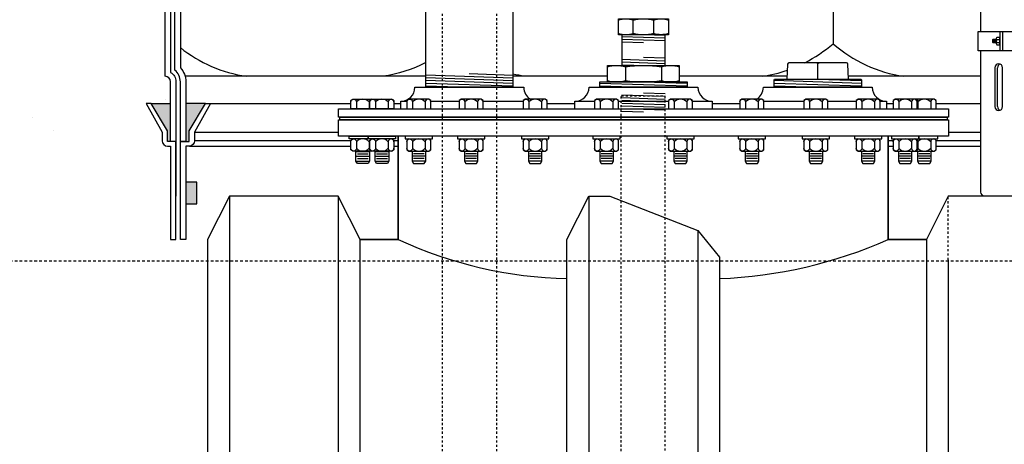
# Model space of a CAD drawing. Extents: x -285 to 5863, y 308 to 3178.
# Tile 415 of 622: x 1842 to 1888, y 906 to 926. Entities that reach past the tile are written whole.
import ezdxf

# ---------------------------------------------------------------- set-up
doc = ezdxf.new("R2010")
doc.units = 0
doc.header["$MEASUREMENT"] = 0
doc.header["$PDSIZE"] = 1
doc.linetypes.add('HIDDEN3', pattern=[0.1875, 0.125, -0.0625])
doc.linetypes.add('HIDDEN5', pattern=[0.05, 0.025, -0.025])
doc.layers.get('DEFPOINTS').update_dxf_attribs({"linetype": 'CONTINUOUS'})
for name, color, linetype in [('DIM', 3, 'CONTINUOUS'), ('FRP-COLLAR', 1, 'CONTINUOUS'), ('FRP-SUMP', 2, 'CONTINUOUS'), ('GALV-2-PIPE', 3, 'CONTINUOUS'), ('GALV-2-VALVE', 3, 'CONTINUOUS'), ('GALV-4-PIPE', 4, 'CONTINUOUS'), ('PEAGRAVEL-HATCH', 3, 'CONTINUOUS'), ('PROBE', 2, 'CONTINUOUS'), ('SUB-PUMP', 4, 'CONTINUOUS'), ('TANK-BUNG-OPENING-4', 3, 'CONTINUOUS'), ('TANK-MANWAY', 5, 'CONTINUOUS'), ('TANK-MANWAY-BOLT', 7, 'CONTINUOUS'), ('TANK-UST', 5, 'CONTINUOUS'), ('TANK-UST-RIB', 7, 'CONTINUOUS')]:
    doc.layers.add(name, color=color, linetype=linetype)
doc.styles.add('SIMPLEX', font='simplex')
doc.dimstyles.new('DIM64', dxfattribs={"dimscale": 64, "dimtxt": 0.09375, "dimasz": 0.09375, "dimexe": 0.0625, "dimexo": 0.0625, "dimgap": 0.046875, "dimtad": 1, "dimdec": 4, "dimzin": 3, "dimdsep": 46, "dimlunit": 4, "dimtxsty": 'SIMPLEX', "dimcen": 0, "dimclrd": 256, "dimclre": 256, "dimclrt": 256, "dimadec": 0, "dimazin": 0, "dimtfac": 1, "dimtdec": 4, "dimtmove": 0, "dimatfit": 3, "dimfxl": 1, "dimfrac": 2, "dimtolj": 1, "dimtzin": 0, "dimarcsym": 0})

# ---------------------------------------------------------------- blocks, each defined once
blk = doc.blocks.new('*D13')
at = {"layer": 'DEFPOINTS', "color": 0, "transparency": 16777216}
for p in [(1368.547, 978.296), (2031.773, 978.015), (1368.547, 700.523)]:
    blk.add_point(p, dxfattribs=at)
at = {"layer": 'DIM', "lineweight": -2, "transparency": 16777216}
for p, q in [((1368.547, 974.296), (1368.547, 696.523)), ((2031.773, 974.015), (2031.773, 696.523)), ((2025.773, 700.523), (1374.547, 700.523))]:
    blk.add_line(p, q, dxfattribs=at)
at = {"layer": 'DIM', "transparency": 16777216}
for points in [[(1374.547, 701.523), (1374.547, 699.523), (1368.547, 700.523)], [(2025.773, 701.523), (2025.773, 699.523), (2031.773, 700.523)]]:
    blk.add_solid(points, dxfattribs=at)
at = {"layer": 'DIM', "transparency": 16777216, "insert": (1700.16, 708.095), "char_height": 6, "attachment_point": 5, "style": 'SIMPLEX'}
blk.add_mtext('\\A1;55\'-3 1/4" (F.V. TANK SLAB)', dxfattribs=at)

msp = doc.modelspace()

# ---------------------------------------------------------------- hatches: boundary and pattern name
at = {"layer": 'FRP-COLLAR'}
msp.add_hatch(color=256, dxfattribs=at).paths.add_polyline_path([(1850.62181, 918.16645), (1850.12181, 918.16645), (1850.12181, 917.16645), (1850.62181, 917.16645)])
at = {"layer": 'FRP-SUMP'}
for points in [[(1849.42181, 921.77324), (1848.53836, 921.77324), (1849.28836, 920.52324), (1849.28836, 920.02324), (1849.42181, 920.02324)], [(1851.02181, 921.77324), (1850.12181, 921.77324), (1850.12181, 920.02324), (1850.27181, 920.02324), (1850.27181, 920.52324)]]:
    msp.add_hatch(color=256, dxfattribs=at).paths.add_polyline_path(points)
at = {"layer": 'PEAGRAVEL-HATCH'}
h = msp.add_hatch(dxfattribs=at)
h.set_pattern_fill('AR-SAND', color=256, scale=7.5, style=0)
h.set_pattern_definition([(37.5, (734.134, -79.281), (-0.47245, 14.45118), [0, -11.4, 0, -12.75, 0, -12.1875]), (7.5, (734.134, -79.28), (13.27333, 21.1661), [0, -6.15, 0, -10.275, 0, -3.9375]), (327.5, (724.909, -79.281), (23.35606, 0.04244), [0, -3.75, 0, -13.5, 0, -17.625]), (317.5, (724.91, -79.28), (22.54595, 6.58257), [0, -1.875, 0, -8.85, 0, -10.125])])
h.paths.add_polyline_path([(1849.76804, 958.74463), (1854.87546, 961.19654), (1854.87856, 969.98346), (1848.79982, 969.98346), (1849.53463, 978.01584), (1838.12305, 978.01584), (1838.12305, 967.21283), (1837.16043, 966.93923), (1837.10198, 965.17741), (1836.79033, 965.17741), (1836.79033, 963.30442), (1832.4233, 961.9639), (1832.36585, 960.77417), (1832.12534, 960.77417), (1832.12534, 935.26579), (1847.17617, 935.26579), (1847.23805, 935.66298), (1848.17399, 935.68083), (1848.55306, 937.00876), (1849.17181, 937.00876)])
h.paths.add_polyline_path([(1849.17181, 932.52208), (1848.55306, 932.52208), (1848.17399, 933.85075), (1847.17617, 933.8686), (1847.17617, 934.26579), (1832.12545, 934.26413), (1832.12669, 923.08616), (1832.80775, 923.03787), (1832.44993, 917.66428), (1833.14574, 915.87407), (1833.14574, 915.52327), (1834.62181, 915.52328), (1835.62181, 917.52328), (1840.62181, 917.52328), (1841.62181, 915.52328), (1841.62181, 914.52328), (1851.12181, 914.52328), (1851.12181, 915.52328), (1849.42181, 915.52328)])

# ---------------------------------------------------------------- linework, layer by layer
at = {"layer": 'FRP-COLLAR', "color": 7, "linetype": 'Continuous'}
for p, q in [((1851.2726, 921.77328), (1857.6973, 921.77328)), ((1859.67565, 921.77328), (1859.98687, 921.77328)), ((1866.71117, 921.77328), (1867.98687, 921.77328)), ((1874.28527, 921.77328), (1875.56094, 921.77328)), ((1882.28527, 921.77328), (1882.59649, 921.77328)), ((1884.57484, 921.77328), (1886.62529, 921.77328)), ((1850.53607, 920.45804), (1857.13607, 920.45804)), ((1885.13607, 920.45804), (1886.62529, 920.45804)), ((1857.6973, 920.05969), (1850.53607, 920.05969)), ((1859.88607, 920.05969), (1859.67565, 920.05969)), ((1882.59649, 920.05969), (1882.38607, 920.05969)), ((1886.62529, 920.05969), (1884.57484, 920.05969)), ((1850.28607, 919.80969), (1857.6973, 919.80969)), ((1859.67565, 919.80969), (1859.88607, 919.80969)), ((1882.38607, 919.80969), (1882.59649, 919.80969)), ((1884.57484, 919.80969), (1886.62529, 919.80969))]:
    msp.add_line(p, q, dxfattribs=at)
at = {"layer": 'FRP-COLLAR'}
for points in [[(1849.67181, 915.52328), (1849.67181, 920.02328), (1849.67181, 917.52328), (1849.67181, 920.02328), (1849.67181, 917.52328), (1849.67181, 920.02328), (1849.42181, 920.02328), (1849.28836, 920.02328), (1849.28836, 920.52328), (1848.53836, 921.77328), (1848.30183, 921.77328), (1849.03836, 920.45804), (1849.03836, 920.05969, 0.41421356), (1849.28836, 919.80969), (1849.42181, 919.80969), (1849.42181, 915.52328)], [(1849.87181, 915.52328), (1849.87181, 920.02328), (1850.12181, 920.02328), (1850.27181, 920.02328), (1850.27181, 920.52328), (1851.02181, 921.77328), (1851.25834, 921.77328), (1850.52181, 920.45804), (1850.52181, 920.05969, -0.41421356), (1850.27181, 919.80969), (1850.12181, 919.80969), (1850.12181, 915.52328)]]:
    msp.add_lwpolyline(points, format="xyb", close=True, dxfattribs=at)
msp.add_lwpolyline([(1850.12181, 917.16645), (1850.62181, 917.16645), (1850.62181, 918.16645), (1850.12181, 918.16645)], close=True, dxfattribs=at)
at = {"layer": 'FRP-SUMP', "color": 7}
for p, q in [((1879.83454, 927.76091), (1879.83454, 924.52328)), ((1861.13605, 923.02328), (1850.08833, 923.02328)), ((1869.47895, 923.02328), (1865.13605, 923.02328)), ((1877.7271, 923.02328), (1872.77895, 923.02328)), ((1886.62529, 923.02328), (1880.54501, 923.02328))]:
    msp.add_line(p, q, dxfattribs=at)
at = {"layer": 'FRP-SUMP'}
for p, q in [((1848.53836, 921.77324), (1849.42181, 921.77324)), ((1851.02181, 921.77324), (1850.12181, 921.77324))]:
    msp.add_line(p, q, dxfattribs=at)
msp.add_lwpolyline([(1849.87181, 920.02324), (1849.87181, 922.77324, 0.22167085), (1849.62181, 923.30944), (1849.62181, 941.73473, 0.22167085), (1849.87181, 942.27093), (1849.87181, 944.02093), (1850.12181, 944.02093), (1850.27181, 944.02093), (1850.27181, 944.52093), (1851.02181, 945.77093), (1851.25834, 945.77093), (1850.52181, 944.45569), (1850.52181, 944.05734, -0.41421356), (1850.27181, 943.80734), (1850.12181, 943.80734), (1850.12181, 942.27093, -0.18776323), (1849.87181, 941.62866), (1849.87181, 923.41551, -0.18776323), (1850.12181, 922.77324), (1850.12181, 920.02324), (1849.87181, 920.02324)], format="xyb", close=True, dxfattribs=at)
msp.add_lwpolyline([(1849.42181, 941.83791), (1849.42181, 923.20626, -0.26794919), (1849.67181, 922.77324), (1849.67181, 920.02324), (1849.42181, 920.02324), (1849.42181, 922.77324, 0.41421356), (1849.17181, 923.02324), (1849.17181, 942.02093)], format="xyb", dxfattribs=at)
at = {"layer": 'FRP-SUMP', "color": 7}
for points in [[(1878.53759, 923.64702, 0.06171643), (1879.83454, 924.52328, 0.14349823), (1883.08454, 923.02328)], [(1861.13605, 923.65196, -0.08149294), (1859.17333, 923.02328)], [(1865.67333, 923.02328, -0.02150268), (1865.13605, 923.1268, -0.02150268)], [(1876.58454, 923.02328, 0.04679491), (1877.73891, 923.30685, 0.04679491)]]:
    msp.add_lwpolyline(points, format="xyb", dxfattribs=at)
msp.add_arc((1853.8391, 929.31878), 6.36447, 231.438905, 261.557052, dxfattribs=at)
at = {"layer": 'GALV-2-PIPE', "color": 7}
for p, q in [((1872.13158, 924.89771), (1871.13033, 924.93143)), ((1872.13189, 924.89771), (1871.13064, 924.93143)), ((1872.13158, 924.77264), (1870.13408, 924.83992)), ((1872.13158, 924.64757), (1870.13408, 924.71485)), ((1871.13283, 924.55614), (1870.13408, 924.58978)), ((1872.13189, 924.77264), (1870.13439, 924.83992)), ((1872.13189, 924.64757), (1870.13439, 924.71485)), ((1871.13314, 924.55614), (1870.13439, 924.58978)), ((1870.13408, 923.80811), (1872.13158, 923.74083)), ((1870.13408, 923.68304), (1872.13158, 923.61576)), ((1870.13408, 923.55797), (1871.23394, 923.52092)), ((1871.13533, 923.89946), (1872.13158, 923.8659))]:
    msp.add_line(p, q, dxfattribs=at)
at = {"layer": 'GALV-2-PIPE', "color": 7, "linetype": 'Continuous'}
for p, q in [((1872.13158, 922.08973), (1870.13408, 922.15701)), ((1872.13158, 922.2148), (1871.13033, 922.24852)), ((1872.13158, 921.96466), (1870.13408, 922.03194)), ((1872.13158, 921.83958), (1870.13408, 921.90687)), ((1872.13158, 921.71451), (1870.13408, 921.7818)), ((1871.12862, 921.37308), (1870.12987, 921.40672)), ((1872.13158, 921.58944), (1870.13408, 921.65672)), ((1872.13158, 921.46437), (1870.13408, 921.53165))]:
    msp.add_line(p, q, dxfattribs=at)
at = {"layer": 'GALV-2-PIPE', "linetype": 'Continuous'}
msp.add_lwpolyline([(1870.13408, 924.93309), (1870.13408, 923.52258), (1872.13158, 923.52258), (1872.13158, 924.93309)], close=True, dxfattribs=at)
at = {"layer": 'GALV-2-PIPE', "color": 1, "linetype": 'HIDDEN5'}
msp.add_lwpolyline([(1870.11669, 798.39887), (1870.11669, 922.12619), (1872.11669, 922.12619), (1872.11669, 798.39887)], close=True, dxfattribs=at)
at = {"layer": 'GALV-2-VALVE', "color": 7, "linetype": 'Continuous'}
for p, q in [((1870.65838, 924.98932), (1870.65838, 925.6086)), ((1871.60727, 924.98932), (1871.60727, 925.6086))]:
    msp.add_line(p, q, dxfattribs=at)
at = {"layer": 'GALV-2-VALVE', "linetype": 'Continuous'}
msp.add_lwpolyline([(1869.98606, 925.66483), (1872.27959, 925.66483), (1872.27959, 924.93309), (1869.98606, 924.93309)], close=True, dxfattribs=at)
at = {"layer": 'GALV-2-VALVE', "color": 7, "linetype": 'Continuous'}
for points in [[(1869.98742, 925.6086, -0.16735506), (1870.65838, 925.6086, -0.11763439), (1871.60727, 925.6086, -0.16298639), (1872.27823, 925.6086)], [(1872.27823, 924.98932, -0.16298639), (1871.60727, 924.98932, -0.11763439), (1870.65838, 924.98932, -0.16735506), (1869.98742, 924.98932)]]:
    msp.add_lwpolyline(points, format="xyb", dxfattribs=at)
at = {"layer": 'GALV-4-PIPE', "color": 7}
for p, q in [((1861.13605, 923.09093), (1865.13605, 922.95619)), ((1863.13605, 923.14863), (1865.13605, 923.08126)), ((1861.13605, 922.96586), (1865.13605, 922.83112)), ((1861.13605, 922.84078), (1865.13605, 922.70605)), ((1861.13605, 922.71571), (1865.13605, 922.58098)), ((1869.13607, 922.71537), (1873.13607, 922.58063)), ((1871.13607, 922.77258), (1873.13607, 922.70522)), ((1877.13605, 922.83981), (1881.13605, 922.70508)), ((1877.13605, 922.71523), (1881.13605, 922.58049)), ((1879.13605, 922.89702), (1881.13605, 922.82966)), ((1861.13605, 922.59064), (1863.13605, 922.52328)), ((1869.13607, 922.59078), (1871.14026, 922.52328)), ((1877.13605, 922.59064), (1879.13605, 922.52328))]:
    msp.add_line(p, q, dxfattribs=at)
at = {"layer": 'GALV-4-PIPE', "color": 7, "linetype": 'Continuous'}
for p, q in [((1870.30395, 923.46008), (1870.30395, 922.83508)), ((1871.95395, 923.46008), (1871.95395, 922.83508))]:
    msp.add_line(p, q, dxfattribs=at)
at = {"layer": 'GALV-4-PIPE'}
msp.add_lwpolyline([(1865.13605, 942.2889), (1865.13605, 922.52331), (1861.13605, 922.52331), (1861.13605, 943.80628)], dxfattribs=at)
at = {"layer": 'GALV-4-PIPE', "color": 4, "linetype": 'Continuous'}
for points in [[(1872.77895, 922.77258), (1869.47895, 922.77258), (1869.47895, 923.52258), (1872.77895, 923.52258)], [(1869.13607, 922.52328), (1869.13607, 922.77258), (1873.13607, 922.77258), (1873.13607, 922.52328)]]:
    msp.add_lwpolyline(points, close=True, dxfattribs=at)
at = {"layer": 'GALV-4-PIPE', "color": 7, "linetype": 'Continuous'}
for points in [[(1869.47895, 923.46008, -0.15151515), (1870.30395, 923.46008, -0.07575758), (1871.95395, 923.46008, -0.15151515), (1872.77895, 923.46008)], [(1879.13605, 922.89702), (1879.13605, 923.58452, 0.41421356), (1879.07355, 923.64702)], [(1879.13605, 922.89702), (1879.13605, 923.58452, -0.41421356), (1879.19855, 923.64702)], [(1869.47895, 922.83508, 0.15151515), (1870.30395, 922.83508, 0.07575758), (1871.95395, 922.83508, 0.15151515), (1872.77895, 922.83508)]]:
    msp.add_lwpolyline(points, format="xyb", dxfattribs=at)
at = {"layer": 'GALV-4-PIPE', "color": 4, "linetype": 'Continuous'}
msp.add_lwpolyline([(1880.55027, 922.89702), (1880.52151, 923.58713, 0.40206867), (1880.45907, 923.64702), (1877.81304, 923.64702, 0.40206867), (1877.75059, 923.58713), (1877.72184, 922.89702)], format="xyb", dxfattribs=at)
msp.add_lwpolyline([(1877.13605, 922.52328), (1877.13605, 922.86577, -0.41421356), (1877.1673, 922.89702), (1881.1048, 922.89702, -0.41421356), (1881.13605, 922.86577), (1881.13605, 922.52328)], format="xyb", close=True, dxfattribs=at)
at = {"layer": 'PROBE'}
for p, q in [((1887.5116, 924.19969), (1887.5116, 925.0886)), ((1887.63605, 924.19969), (1887.63605, 925.0886))]:
    msp.add_line(p, q, dxfattribs=at)
at = {"layer": 'PROBE', "color": 7}
for p, q in [((1887.17838, 924.71687), (1887.17838, 924.57142)), ((1887.19292, 924.57142), (1887.17838, 924.6199)), ((1887.23656, 924.57142), (1887.19292, 924.71687)), ((1887.28019, 924.57142), (1887.23656, 924.71687)), ((1887.32382, 924.57142), (1887.28019, 924.71687)), ((1887.32954, 924.76413), (1887.32954, 924.52415)), ((1887.35441, 924.71687), (1887.48383, 924.71687)), ((1887.35441, 924.57142), (1887.48383, 924.57142)), ((1887.38902, 921.62943), (1887.38902, 923.42077))]:
    msp.add_line(p, q, dxfattribs=at)
at = {"layer": 'PROBE'}
msp.add_lwpolyline([(1886.62529, 925.0886), (1886.62529, 927.76091)], dxfattribs=at)
msp.add_lwpolyline([(1886.50063, 925.0886), (1888.77148, 925.0886), (1888.77148, 924.19969), (1886.50063, 924.19969)], close=True, dxfattribs=at)
at = {"layer": 'PROBE', "color": 7}
msp.add_lwpolyline([(1887.32954, 924.71687), (1887.17838, 924.71687), (1887.15998, 924.69846), (1887.15998, 924.58983), (1887.17838, 924.57142), (1887.32954, 924.57142)], dxfattribs=at)
msp.add_lwpolyline([(1887.48383, 924.8114), (1887.35441, 924.8114, 0.52604367), (1887.35441, 924.71687, 0.34192839), (1887.35441, 924.57142, 0.52604367), (1887.35441, 924.47689), (1887.48383, 924.47689)], format="xyb", dxfattribs=at)
for points in [[(1887.5116, 924.8114, 1), (1887.48383, 924.8114), (1887.48383, 924.47689, 1), (1887.5116, 924.47689)], [(1887.6215, 921.62943), (1887.6215, 923.42077, 1), (1887.27131, 923.42077), (1887.27131, 921.62943, 1)]]:
    msp.add_lwpolyline(points, format="xyb", close=True, dxfattribs=at)
at = {"layer": 'PROBE'}
msp.add_lwpolyline([(1888.64681, 924.19969), (1888.64681, 917.70106, -0.41421356), (1888.46903, 917.52328), (1886.80308, 917.52328, -0.41421356), (1886.62529, 917.70106), (1886.62529, 924.19969)], format="xyb", dxfattribs=at)
at = {"layer": 'PROBE', "color": 7}
for centre, start, end in [((1887.56411, 923.42077), 109.641034, 180), ((1887.56411, 921.62943), 180, 250.358966)]:
    msp.add_arc(centre, 0.1751, start, end, dxfattribs=at)
at = {"layer": 'SUB-PUMP', "color": 1, "linetype": 'HIDDEN5'}
for p, q in [((1861.88605, 945.89552), (1861.88605, 824.52328)), ((1864.38605, 945.89552), (1864.38605, 824.52328))]:
    msp.add_line(p, q, dxfattribs=at)
at = {"layer": 'TANK-BUNG-OPENING-4', "linetype": 'Continuous'}
for p, q in [((1859.98687, 921.87408), (1860.27246, 921.87408)), ((1861.37246, 921.87408), (1862.67215, 921.87408)), ((1863.77215, 921.87408), (1865.61117, 921.87408)), ((1867.98687, 921.87408), (1868.88921, 921.87408)), ((1869.98921, 921.87408), (1872.28289, 921.87408)), ((1873.38289, 921.87408), (1874.28527, 921.87408)), ((1876.66094, 921.87408), (1878.49995, 921.87408)), ((1879.59995, 921.87408), (1880.89965, 921.87408)), ((1881.99965, 921.87408), (1882.28527, 921.87408))]:
    msp.add_line(p, q, dxfattribs=at)
for points in [[(1859.98687, 921.52328), (1859.98687, 921.87408, 0.41421356), (1860.63607, 922.52328), (1865.63607, 922.52328, 0.25818944), (1865.94036, 921.97328, 0.25818944)], [(1867.98687, 921.52328), (1867.98687, 921.87408, 0.41421356), (1868.63607, 922.52328), (1873.63607, 922.52328, 0.41421356), (1874.28527, 921.87408), (1874.28527, 921.52328)], [(1876.33177, 921.97328, 0.25818944), (1876.63607, 922.52328), (1881.63607, 922.52328, 0.41421356), (1882.28527, 921.87408), (1882.28527, 921.52328)]]:
    msp.add_lwpolyline(points, format="xyb", dxfattribs=at)
at = {"layer": 'TANK-MANWAY', "linetype": 'Continuous'}
for p, q in [((1859.88607, 915.52328), (1859.88607, 920.27328)), ((1882.37181, 915.52328), (1882.37181, 920.27328))]:
    msp.add_line(p, q, dxfattribs=at)
for points in [[(1857.13607, 921.14828), (1857.13607, 921.52328), (1885.13607, 921.52328), (1885.13607, 921.14828)], [(1857.13607, 920.27328), (1857.13607, 921.02328), (1885.13607, 921.02328), (1885.13607, 920.27328)], [(1857.19857, 921.02328), (1857.19857, 921.14828), (1885.07357, 921.14828), (1885.07357, 921.02328)]]:
    msp.add_lwpolyline(points, close=True, dxfattribs=at)
for points in [[(1859.87181, 915.52328), (1859.87181, 920.27328)], [(1882.38607, 915.52328), (1882.38607, 920.27328)]]:
    msp.add_lwpolyline(points, dxfattribs=at)
at = {"layer": 'TANK-MANWAY-BOLT', "linetype": 'Continuous'}
for p, q in [((1857.9348, 919.56454), (1858.5598, 919.56454)), ((1857.9973, 919.45629), (1858.4973, 919.45629)), ((1858.81315, 919.56454), (1859.43815, 919.56454)), ((1858.87565, 919.45629), (1859.37565, 919.45629)), ((1861.13496, 919.56454), (1860.50996, 919.56454)), ((1861.07246, 919.45629), (1860.57246, 919.45629)), ((1863.53465, 919.56454), (1862.90965, 919.56454)), ((1863.47215, 919.45629), (1862.97215, 919.45629)), ((1866.47367, 919.56454), (1865.84867, 919.56454)), ((1866.41117, 919.45629), (1865.91117, 919.45629)), ((1869.75171, 919.56454), (1869.12671, 919.56454)), ((1869.68921, 919.45629), (1869.18921, 919.45629)), ((1873.14539, 919.56454), (1872.52039, 919.56454)), ((1873.08289, 919.45629), (1872.58289, 919.45629)), ((1876.42344, 919.56454), (1875.79844, 919.56454)), ((1876.36094, 919.45629), (1875.86094, 919.45629)), ((1879.36245, 919.56454), (1878.73745, 919.56454)), ((1879.29995, 919.45629), (1878.79995, 919.45629)), ((1881.76215, 919.56454), (1881.13715, 919.56454)), ((1881.69965, 919.45629), (1881.19965, 919.45629)), ((1883.45899, 919.56454), (1882.83399, 919.56454)), ((1883.39649, 919.45629), (1882.89649, 919.45629)), ((1884.33734, 919.56454), (1883.71234, 919.56454)), ((1884.27484, 919.45629), (1883.77484, 919.45629)), ((1857.9348, 919.34804), (1858.5598, 919.34804)), ((1857.9348, 919.13153), (1858.5598, 919.13153)), ((1857.9973, 919.23978), (1858.4973, 919.23978)), ((1858.81315, 919.34804), (1859.43815, 919.34804)), ((1858.81315, 919.13153), (1859.43815, 919.13153)), ((1858.87565, 919.23978), (1859.37565, 919.23978)), ((1861.13496, 919.34804), (1860.50996, 919.34804)), ((1861.13496, 919.13153), (1860.50996, 919.13153)), ((1861.07246, 919.23978), (1860.57246, 919.23978)), ((1863.53465, 919.34804), (1862.90965, 919.34804)), ((1863.53465, 919.13153), (1862.90965, 919.13153)), ((1863.47215, 919.23978), (1862.97215, 919.23978)), ((1866.47367, 919.34804), (1865.84867, 919.34804)), ((1866.47367, 919.13153), (1865.84867, 919.13153)), ((1866.41117, 919.23978), (1865.91117, 919.23978)), ((1869.75171, 919.34804), (1869.12671, 919.34804)), ((1869.75171, 919.13153), (1869.12671, 919.13153)), ((1869.68921, 919.23978), (1869.18921, 919.23978)), ((1873.14539, 919.34804), (1872.52039, 919.34804)), ((1873.14539, 919.13153), (1872.52039, 919.13153)), ((1873.08289, 919.23978), (1872.58289, 919.23978)), ((1876.42344, 919.34804), (1875.79844, 919.34804)), ((1876.42344, 919.13153), (1875.79844, 919.13153)), ((1876.36094, 919.23978), (1875.86094, 919.23978)), ((1879.36245, 919.34804), (1878.73745, 919.34804)), ((1879.36245, 919.13153), (1878.73745, 919.13153)), ((1879.29995, 919.23978), (1878.79995, 919.23978)), ((1881.76215, 919.34804), (1881.13715, 919.34804)), ((1881.76215, 919.13153), (1881.13715, 919.13153)), ((1881.69965, 919.23978), (1881.19965, 919.23978)), ((1883.45899, 919.34804), (1882.83399, 919.34804)), ((1883.45899, 919.13153), (1882.83399, 919.13153)), ((1883.39649, 919.23978), (1882.89649, 919.23978)), ((1884.33734, 919.34804), (1883.71234, 919.34804)), ((1884.33734, 919.13153), (1883.71234, 919.13153)), ((1884.27484, 919.23978), (1883.77484, 919.23978))]:
    msp.add_line(p, q, dxfattribs=at)
for points in [[(1858.57565, 921.52328), (1857.6973, 921.52328), (1857.6973, 921.91912), (1857.79109, 921.97328), (1858.70351, 921.97328)], [(1883.69649, 921.52328), (1884.57484, 921.52328), (1884.57484, 921.91912), (1884.48104, 921.97328), (1883.56863, 921.97328)], [(1858.70351, 919.58828), (1857.79109, 919.58828), (1857.6973, 919.64243), (1857.6973, 920.09412), (1857.79109, 920.14828)], [(1859.58186, 920.14828), (1859.67565, 920.09412), (1859.67565, 919.64243), (1859.58186, 919.58828), (1858.66944, 919.58828), (1858.57565, 919.64243), (1858.57565, 920.09412), (1858.66944, 920.14828)], [(1860.36625, 920.14828), (1860.27246, 920.09412), (1860.27246, 919.64243), (1860.36625, 919.58828), (1861.27866, 919.58828), (1861.37246, 919.64243), (1861.37246, 920.09412), (1861.27866, 920.14828)], [(1862.76595, 920.14828), (1862.67215, 920.09412), (1862.67215, 919.64243), (1862.76595, 919.58828), (1863.67836, 919.58828), (1863.77215, 919.64243), (1863.77215, 920.09412), (1863.67836, 920.14828)], [(1865.70496, 920.14828), (1865.61117, 920.09412), (1865.61117, 919.64243), (1865.70496, 919.58828), (1866.61737, 919.58828), (1866.71117, 919.64243), (1866.71117, 920.09412), (1866.61737, 920.14828)], [(1868.98301, 920.14828), (1868.88921, 920.09412), (1868.88921, 919.64243), (1868.98301, 919.58828), (1869.89542, 919.58828), (1869.98921, 919.64243), (1869.98921, 920.09412), (1869.89542, 920.14828)], [(1872.37669, 920.14828), (1872.28289, 920.09412), (1872.28289, 919.64243), (1872.37669, 919.58828), (1873.2891, 919.58828), (1873.38289, 919.64243), (1873.38289, 920.09412), (1873.2891, 920.14828)], [(1875.65473, 920.14828), (1875.56094, 920.09412), (1875.56094, 919.64243), (1875.65473, 919.58828), (1876.56714, 919.58828), (1876.66094, 919.64243), (1876.66094, 920.09412), (1876.56714, 920.14828)], [(1878.59375, 920.14828), (1878.49995, 920.09412), (1878.49995, 919.64243), (1878.59375, 919.58828), (1879.50616, 919.58828), (1879.59995, 919.64243), (1879.59995, 920.09412), (1879.50616, 920.14828)], [(1880.99344, 920.14828), (1880.89965, 920.09412), (1880.89965, 919.64243), (1880.99344, 919.58828), (1881.90585, 919.58828), (1881.99965, 919.64243), (1881.99965, 920.09412), (1881.90585, 920.14828)], [(1882.69028, 920.14828), (1882.59649, 920.09412), (1882.59649, 919.64243), (1882.69028, 919.58828), (1883.60269, 919.58828), (1883.69649, 919.64243), (1883.69649, 920.09412), (1883.60269, 920.14828)], [(1883.56863, 919.58828), (1884.48104, 919.58828), (1884.57484, 919.64243), (1884.57484, 920.09412), (1884.48104, 920.14828)], [(1858.5598, 919.58828), (1858.5598, 919.13153), (1858.4973, 919.02328), (1857.9973, 919.02328), (1857.9348, 919.13153), (1857.9348, 919.58828)], [(1859.43815, 919.58828), (1859.43815, 919.13153), (1859.37565, 919.02328), (1858.87565, 919.02328), (1858.81315, 919.13153), (1858.81315, 919.58828)], [(1860.50996, 919.58828), (1860.50996, 919.13153), (1860.57246, 919.02328), (1861.07246, 919.02328), (1861.13496, 919.13153), (1861.13496, 919.58828)], [(1862.90965, 919.58828), (1862.90965, 919.13153), (1862.97215, 919.02328), (1863.47215, 919.02328), (1863.53465, 919.13153), (1863.53465, 919.58828)], [(1865.84867, 919.58828), (1865.84867, 919.13153), (1865.91117, 919.02328), (1866.41117, 919.02328), (1866.47367, 919.13153), (1866.47367, 919.58828)], [(1869.12671, 919.58828), (1869.12671, 919.13153), (1869.18921, 919.02328), (1869.68921, 919.02328), (1869.75171, 919.13153), (1869.75171, 919.58828)], [(1872.52039, 919.58828), (1872.52039, 919.13153), (1872.58289, 919.02328), (1873.08289, 919.02328), (1873.14539, 919.13153), (1873.14539, 919.58828)], [(1875.79844, 919.58828), (1875.79844, 919.13153), (1875.86094, 919.02328), (1876.36094, 919.02328), (1876.42344, 919.13153), (1876.42344, 919.58828)], [(1878.73745, 919.58828), (1878.73745, 919.13153), (1878.79995, 919.02328), (1879.29995, 919.02328), (1879.36245, 919.13153), (1879.36245, 919.58828)], [(1881.13715, 919.58828), (1881.13715, 919.13153), (1881.19965, 919.02328), (1881.69965, 919.02328), (1881.76215, 919.13153), (1881.76215, 919.58828)], [(1882.83399, 919.58828), (1882.83399, 919.13153), (1882.89649, 919.02328), (1883.39649, 919.02328), (1883.45899, 919.13153), (1883.45899, 919.58828)], [(1883.71234, 919.58828), (1883.71234, 919.13153), (1883.77484, 919.02328), (1884.27484, 919.02328), (1884.33734, 919.13153), (1884.33734, 919.58828)]]:
    msp.add_lwpolyline(points, dxfattribs=at)
for points in [[(1857.6973, 921.84515, -1), (1857.95355, 921.84515), (1857.95355, 921.52328)], [(1858.66944, 921.97328, 0.41482767), (1858.54105, 921.84515), (1858.54105, 921.52328)], [(1858.57565, 921.84515, -1), (1858.8319, 921.84515), (1858.8319, 921.52328)], [(1859.67565, 921.84515, 1), (1859.4194, 921.84515), (1859.4194, 921.52328)], [(1860.27246, 921.84515, -1), (1860.52871, 921.84515), (1860.52871, 921.52328)], [(1861.37246, 921.84515, 1), (1861.11621, 921.84515), (1861.11621, 921.52328)], [(1862.67215, 921.84515, -1), (1862.9284, 921.84515), (1862.9284, 921.52328)], [(1863.77215, 921.84515, 1), (1863.5159, 921.84515), (1863.5159, 921.52328)], [(1865.61117, 921.84515, -1), (1865.86742, 921.84515), (1865.86742, 921.52328)], [(1866.71117, 921.84515, 1), (1866.45492, 921.84515), (1866.45492, 921.52328)], [(1868.88921, 921.84515, -1), (1869.14546, 921.84515), (1869.14546, 921.52328)], [(1869.98921, 921.84515, 1), (1869.73296, 921.84515), (1869.73296, 921.52328)], [(1872.28289, 921.84515, -1), (1872.53914, 921.84515), (1872.53914, 921.52328)], [(1873.38289, 921.84515, 1), (1873.12664, 921.84515), (1873.12664, 921.52328)], [(1875.56094, 921.84515, -1), (1875.81719, 921.84515), (1875.81719, 921.52328)], [(1876.66094, 921.84515, 1), (1876.40469, 921.84515), (1876.40469, 921.52328)], [(1878.49995, 921.84515, -1), (1878.7562, 921.84515), (1878.7562, 921.52328)], [(1879.59995, 921.84515, 1), (1879.3437, 921.84515), (1879.3437, 921.52328)], [(1880.89965, 921.84515, -1), (1881.1559, 921.84515), (1881.1559, 921.52328)], [(1881.99965, 921.84515, 1), (1881.7434, 921.84515), (1881.7434, 921.52328)], [(1882.59649, 921.84515, -1), (1882.85274, 921.84515), (1882.85274, 921.52328)], [(1883.69649, 921.84515, 1), (1883.44024, 921.84515), (1883.44024, 921.52328)], [(1883.60269, 921.97328, -0.41482767), (1883.73109, 921.84515), (1883.73109, 921.52328)], [(1884.57484, 921.84515, 1), (1884.31859, 921.84515), (1884.31859, 921.52328)], [(1857.6973, 920.02015, -1), (1857.95355, 920.02015), (1857.95355, 919.7164, -1), (1857.6973, 919.7164)], [(1858.66944, 920.14828, 0.41482858), (1858.54105, 920.02015), (1858.54105, 919.7164, 0.41482819), (1858.66944, 919.58828, 0.41482819)], [(1858.57565, 920.02015, -1), (1858.8319, 920.02015), (1858.8319, 919.7164, -1), (1858.57565, 919.7164)], [(1859.67565, 920.02015, 1), (1859.4194, 920.02015), (1859.4194, 919.7164, 1), (1859.67565, 919.7164)], [(1860.27246, 920.02015, -1), (1860.52871, 920.02015), (1860.52871, 919.7164, -1), (1860.27246, 919.7164)], [(1861.37246, 920.02015, 1), (1861.11621, 920.02015), (1861.11621, 919.7164, 1), (1861.37246, 919.7164)], [(1862.67215, 920.02015, -1), (1862.9284, 920.02015), (1862.9284, 919.7164, -1), (1862.67215, 919.7164)], [(1863.77215, 920.02015, 1), (1863.5159, 920.02015), (1863.5159, 919.7164, 1), (1863.77215, 919.7164)], [(1865.61117, 920.02015, -1), (1865.86742, 920.02015), (1865.86742, 919.7164, -1), (1865.61117, 919.7164)], [(1866.71117, 920.02015, 1), (1866.45492, 920.02015), (1866.45492, 919.7164, 1), (1866.71117, 919.7164)], [(1868.88921, 920.02015, -1), (1869.14546, 920.02015), (1869.14546, 919.7164, -1), (1868.88921, 919.7164)], [(1869.98921, 920.02015, 1), (1869.73296, 920.02015), (1869.73296, 919.7164, 1), (1869.98921, 919.7164)], [(1872.28289, 920.02015, -1), (1872.53914, 920.02015), (1872.53914, 919.7164, -1), (1872.28289, 919.7164)], [(1873.38289, 920.02015, 1), (1873.12664, 920.02015), (1873.12664, 919.7164, 1), (1873.38289, 919.7164)], [(1875.56094, 920.02015, -1), (1875.81719, 920.02015), (1875.81719, 919.7164, -1), (1875.56094, 919.7164)], [(1876.66094, 920.02015, 1), (1876.40469, 920.02015), (1876.40469, 919.7164, 1), (1876.66094, 919.7164)], [(1878.49995, 920.02015, -1), (1878.7562, 920.02015), (1878.7562, 919.7164, -1), (1878.49995, 919.7164)], [(1879.59995, 920.02015, 1), (1879.3437, 920.02015), (1879.3437, 919.7164, 1), (1879.59995, 919.7164)], [(1880.89965, 920.02015, -1), (1881.1559, 920.02015), (1881.1559, 919.7164, -1), (1880.89965, 919.7164)], [(1881.99965, 920.02015, 1), (1881.7434, 920.02015), (1881.7434, 919.7164, 1), (1881.99965, 919.7164)], [(1882.59649, 920.02015, -1), (1882.85274, 920.02015), (1882.85274, 919.7164, -1), (1882.59649, 919.7164)], [(1883.69649, 920.02015, 1), (1883.44024, 920.02015), (1883.44024, 919.7164, 1), (1883.69649, 919.7164)], [(1883.60269, 920.14828, -0.41482858), (1883.73109, 920.02015), (1883.73109, 919.7164, -0.41482819), (1883.60269, 919.58828, -0.41482819)], [(1884.57484, 920.02015, 1), (1884.31859, 920.02015), (1884.31859, 919.7164, 1), (1884.57484, 919.7164)]]:
    msp.add_lwpolyline(points, format="xyb", dxfattribs=at)
for points in [[(1859.67565, 921.91912), (1859.67565, 921.52328), (1858.57565, 921.52328), (1858.57565, 921.91912), (1858.66944, 921.97328), (1859.58186, 921.97328)], [(1860.27246, 921.91912), (1860.27246, 921.52328), (1861.37246, 921.52328), (1861.37246, 921.91912), (1861.27866, 921.97328), (1860.36625, 921.97328)], [(1862.67215, 921.91912), (1862.67215, 921.52328), (1863.77215, 921.52328), (1863.77215, 921.91912), (1863.67836, 921.97328), (1862.76595, 921.97328)], [(1865.61117, 921.91912), (1865.61117, 921.52328), (1866.71117, 921.52328), (1866.71117, 921.91912), (1866.61737, 921.97328), (1865.70496, 921.97328)], [(1868.88921, 921.91912), (1868.88921, 921.52328), (1869.98921, 921.52328), (1869.98921, 921.91912), (1869.89542, 921.97328), (1868.98301, 921.97328)], [(1872.28289, 921.91912), (1872.28289, 921.52328), (1873.38289, 921.52328), (1873.38289, 921.91912), (1873.2891, 921.97328), (1872.37669, 921.97328)], [(1875.56094, 921.91912), (1875.56094, 921.52328), (1876.66094, 921.52328), (1876.66094, 921.91912), (1876.56714, 921.97328), (1875.65473, 921.97328)], [(1878.49995, 921.91912), (1878.49995, 921.52328), (1879.59995, 921.52328), (1879.59995, 921.91912), (1879.50616, 921.97328), (1878.59374, 921.97328)], [(1880.89965, 921.91912), (1880.89965, 921.52328), (1881.99965, 921.52328), (1881.99965, 921.91912), (1881.90585, 921.97328), (1880.99344, 921.97328)], [(1882.59649, 921.91912), (1882.59649, 921.52328), (1883.69649, 921.52328), (1883.69649, 921.91912), (1883.60269, 921.97328), (1882.69028, 921.97328)], [(1858.50065, 920.27328), (1858.50065, 920.14828), (1857.6223, 920.14828), (1857.6223, 920.27328)], [(1859.75065, 920.27328), (1859.75065, 920.14828), (1858.50065, 920.14828), (1858.50065, 920.27328)], [(1860.19746, 920.27328), (1860.19746, 920.14828), (1861.44746, 920.14828), (1861.44746, 920.27328)], [(1862.59715, 920.27328), (1862.59715, 920.14828), (1863.84715, 920.14828), (1863.84715, 920.27328)], [(1865.53617, 920.27328), (1865.53617, 920.14828), (1866.78617, 920.14828), (1866.78617, 920.27328)], [(1868.81421, 920.27328), (1868.81421, 920.14828), (1870.06421, 920.14828), (1870.06421, 920.27328)], [(1872.20789, 920.27328), (1872.20789, 920.14828), (1873.45789, 920.14828), (1873.45789, 920.27328)], [(1875.48594, 920.27328), (1875.48594, 920.14828), (1876.73594, 920.14828), (1876.73594, 920.27328)], [(1878.42495, 920.27328), (1878.42495, 920.14828), (1879.67495, 920.14828), (1879.67495, 920.27328)], [(1880.82465, 920.27328), (1880.82465, 920.14828), (1882.07465, 920.14828), (1882.07465, 920.27328)], [(1882.52149, 920.27328), (1882.52149, 920.14828), (1883.77149, 920.14828), (1883.77149, 920.27328)], [(1883.77149, 920.27328), (1883.77149, 920.14828), (1884.64984, 920.14828), (1884.64984, 920.27328)]]:
    msp.add_lwpolyline(points, close=True, dxfattribs=at)
for centre, start, end in [((1858.2473, 921.57248), 42.86912, 137.130877), ((1859.12565, 921.57248), 42.86912, 137.130877), ((1860.82246, 921.57248), 42.869123, 137.13088), ((1863.22215, 921.57248), 42.869123, 137.13088), ((1866.16117, 921.57248), 42.869123, 137.13088), ((1869.43921, 921.57248), 42.869123, 137.13088), ((1872.83289, 921.57248), 42.869123, 137.13088), ((1876.11094, 921.57248), 42.869123, 137.13088), ((1879.04995, 921.57248), 42.869123, 137.13088), ((1881.44965, 921.57248), 42.869123, 137.13088), ((1883.14649, 921.57248), 42.869123, 137.13088), ((1884.02484, 921.57248), 42.869123, 137.13088), ((1858.2473, 919.74748), 42.86912, 137.130877), ((1859.12565, 919.74748), 42.86912, 137.130877), ((1860.82246, 919.74748), 42.869123, 137.13088), ((1863.22215, 919.74748), 42.869123, 137.13088), ((1866.16117, 919.74748), 42.869123, 137.13088), ((1869.43921, 919.74748), 42.869123, 137.13088), ((1872.83289, 919.74748), 42.869123, 137.13088), ((1876.11094, 919.74748), 42.869123, 137.13088), ((1879.04995, 919.74748), 42.869123, 137.13088), ((1881.44965, 919.74748), 42.869123, 137.13088), ((1883.14649, 919.74748), 42.869123, 137.13088), ((1884.02484, 919.74748), 42.869123, 137.13088), ((1858.2473, 919.98908), 222.86912, 317.13088), ((1859.12565, 919.98908), 222.86912, 317.13088), ((1860.82246, 919.98908), 222.86912, 317.13088), ((1863.22215, 919.98908), 222.86912, 317.13088), ((1866.16117, 919.98908), 222.86912, 317.13088), ((1869.43921, 919.98908), 222.86912, 317.13088), ((1872.83289, 919.98908), 222.86912, 317.13088), ((1876.11094, 919.98908), 222.86912, 317.13088), ((1879.04995, 919.98908), 222.86912, 317.13088), ((1881.44965, 919.98908), 222.86912, 317.13088), ((1883.14649, 919.98908), 222.86912, 317.13088), ((1884.02484, 919.98908), 222.86912, 317.13088)]:
    msp.add_arc(centre, 0.4008, start, end, dxfattribs=at)
at = {"layer": 'TANK-UST'}
for p, q in [((1859.87181, 915.52328), (1858.12181, 915.52328)), ((1858.13607, 915.52328), (1859.88607, 915.52328)), ((1884.12181, 915.52328), (1882.37181, 915.52328)), ((1882.38607, 915.52328), (1884.13607, 915.52328))]:
    msp.add_line(p, q, dxfattribs=at)
at = {"layer": 'TANK-UST', "color": 5, "linetype": 'Continuous'}
for points in [[(1859.87181, 915.52328, 0.10278007), (1867.62181, 913.731)], [(1874.62181, 913.731, 0.09495249), (1882.37181, 915.52328)]]:
    msp.add_lwpolyline(points, format="xyb", dxfattribs=at)
at = {"layer": 'TANK-UST', "color": 2, "linetype": 'HIDDEN3'}
msp.add_lwpolyline([(1732.1243, 794.52328), (1739.1243, 794.52328), (1740.6243, 795.52328), (1746.6243, 795.52328), (1748.1243, 794.52328), (1772.33022, 794.52328), (1773.83137, 795.52404), (1779.83137, 795.52404), (1781.33252, 794.52328), (1825.62181, 794.52328), (1827.12181, 795.52328), (1849.12181, 795.52328), (1850.62181, 794.52328), (1907.64136, 794.52328), (1912.13456, 794.52328, 0.9539575), (1912.13456, 914.52328), (1907.64136, 914.52328), (1682.64136, 914.52328)], format="xyb", dxfattribs=at)
at = {"layer": 'TANK-UST-RIB', "color": 7}
for p, q in [((1852.12181, 917.52328), (1852.12181, 791.52328)), ((1857.12181, 917.52328), (1857.12181, 791.52328)), ((1868.62181, 917.52328), (1868.62181, 791.52328)), ((1873.62181, 915.94465), (1873.62181, 791.52328)), ((1885.12181, 914.58578), (1885.12181, 791.52328))]:
    msp.add_line(p, q, dxfattribs=at)
at = {"layer": 'TANK-UST-RIB', "color": 7, "linetype": 'HIDDEN5', "ltscale": 0.5}
msp.add_line((1885.12181, 914.58578), (1885.12181, 917.52328), dxfattribs=at)
at = {"layer": 'TANK-UST-RIB', "color": 5}
for points in [[(1852.12181, 791.52328), (1857.12181, 791.52328), (1858.12181, 793.52328), (1858.12181, 915.52328), (1857.12181, 917.52328), (1852.12181, 917.52328), (1851.12181, 915.52328), (1851.12181, 793.52328)], [(1874.62181, 914.70619), (1874.62181, 793.52328), (1873.62181, 791.52328), (1868.62181, 791.52328), (1867.62181, 793.52328), (1867.62181, 915.52328), (1868.62181, 917.52328), (1869.58376, 917.52328), (1873.62181, 915.94465)], [(1885.12181, 791.52328), (1890.12181, 791.52328), (1891.12181, 793.52328), (1891.12181, 915.52328), (1890.12181, 917.52328), (1885.12181, 917.52328), (1884.12181, 915.52328), (1884.12181, 793.52328)]]:
    msp.add_lwpolyline(points, close=True, dxfattribs=at)

# ---------------------------------------------------------------- dimensions: what is measured, and where the dimension line sits
at = {"layer": 'DIM'}
dim = msp.add_linear_dim(base=(1368.54722, 700.52328), p1=(2031.77254, 978.01471), p2=(1368.54722, 978.29596), angle=180, text='<> (F.V. TANK SLAB)', dimstyle='DIM64', dxfattribs=at)
dim.commit()
dim.dimension.update_dxf_attribs({"geometry": '*D13', "text_midpoint": (1700.15988, 708.09471)})

doc.saveas('drawing.dxf')
